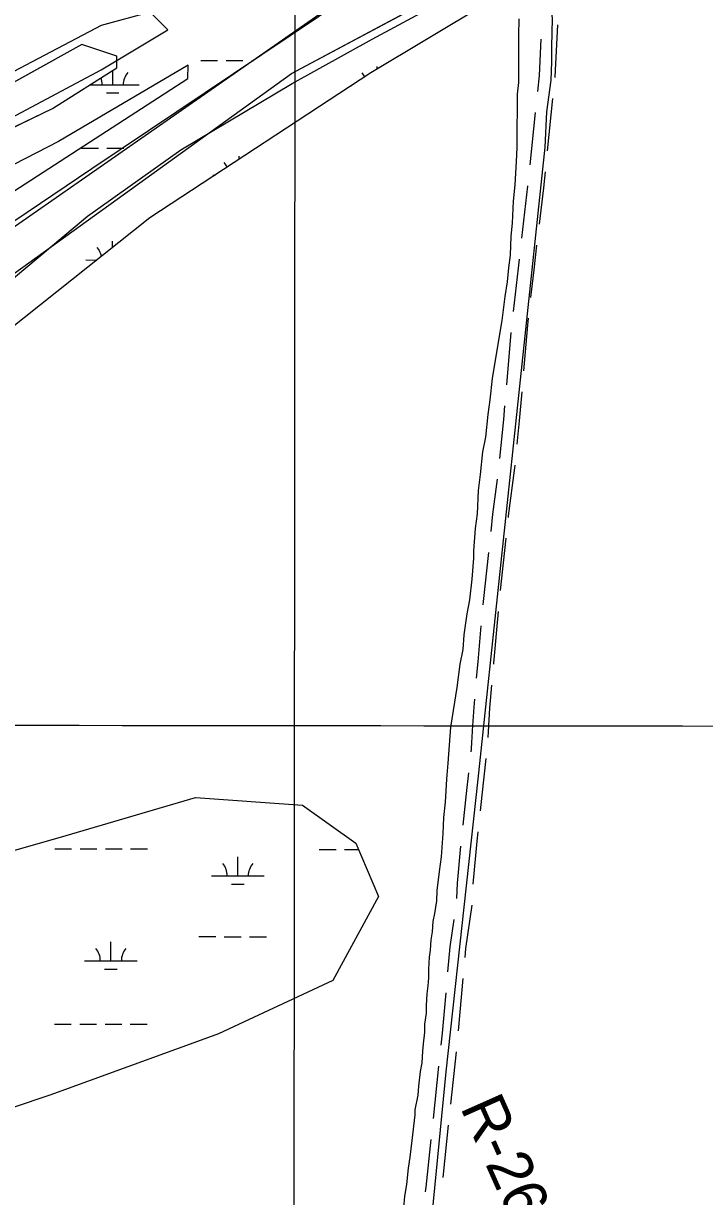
# Model space of a CAD drawing. Extents: x 3219052 to 3256913, y 800770 to 826146.
# Drawn here: x 3248904 to 3250196, y 817381 to 819609 of the extents above; entities that cross this region are included whole.
import ezdxf

# ---------------------------------------------------------------- set-up
doc = ezdxf.new("R2010")
doc.units = 0
for name, color, linetype in [('V-GRID-MAJR', 7, 'Continuous'), ('V-RIVR-RANG-IDEN', 7, 'Continuous'), ('V-ROAD-CNTR', 7, 'Continuous'), ('V-SITE-VEGE', 7, 'Continuous'), ('V-TOPO-SHOR', 7, 'Continuous'), ('V-WETL-SWMP', 7, 'Continuous')]:
    doc.layers.add(name, color=color, linetype=linetype)

msp = doc.modelspace()

# ---------------------------------------------------------------- linework, layer by layer
at = {"layer": 'V-GRID-MAJR'}
for points in [[(3249407.61, 806153.015), (3249412.899, 812213.287), (3249418.1890000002, 818275.502), (3249423.48, 824337.756), (3249423.482, 824339.658)], [(3223238.921, 818307.868), (3228474.772, 818299.872), (3233710.625, 818292.637), (3238946.4790000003, 818286.164), (3244182.3340000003, 818280.452), (3249418.1890000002, 818275.502), (3254654.045, 818271.314), (3254654.046, 818271.314)]]:
    msp.add_spline(points, degree=3, dxfattribs=at)
at = {"layer": 'V-ROAD-CNTR'}
for p, q in [((3249907.858928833, 819466.2119495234), (3249897.583886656, 819366.7412391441)), ((3249874.9166762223, 819439.2739130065), (3249864.641634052, 819339.8032026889)), ((3249828.709321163, 819021.836884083), (3249820.206097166, 818922.2000291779)), ((3249819.170861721, 818630.9885600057), (3249808.3101581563, 818531.584737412)), ((3249737.614187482, 817795.2329856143), (3249728.706603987, 817695.6305036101)), ((3249724.6013731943, 817655.8425911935), (3249714.032769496, 817556.4027208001)), ((3249691.5701732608, 817628.911809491), (3249681.001569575, 817529.4719392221)), ((3249709.805328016, 817516.6267726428), (3249699.2367243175, 817417.1869022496))]:
    msp.add_line(p, q, dxfattribs=at)
for points in [[(3249636.7286894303, 816911.6071494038), (3249705.6855515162, 817617.760737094), (3249766.53342982, 818173.818624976), (3249893.5471757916, 819373.792225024), (3249896.955168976, 819440.782091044), (3249904.9131530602, 819501.004970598), (3249906.5721497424, 819535.501901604), (3249906.4501499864, 819564.899842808), (3249907.3801481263, 819617.1957382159), (3249897.42816803, 819732.4805076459), (3249885.944190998, 819829.0403145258), (3249877.605207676, 819967.8970368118), (3249858.77324534, 820155.6486613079), (3249847.766267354, 820300.055372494)], [(3249916.91472065, 819605.8761193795), (3249912.08929828, 819507.1653438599), (3249911.9689457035, 819506.0002336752)], [(3249885.5561594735, 819578.81767629), (3249882.1647017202, 819509.4406561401), (3249879.0266930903, 819479.0621971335)], [(3249893.473869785, 819326.9529549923), (3249890.3039647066, 819296.2657125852), (3249882.2496121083, 819227.5869252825)], [(3249860.5316171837, 819300.0149185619), (3249860.4840352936, 819299.5542874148), (3249848.890230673, 819200.6948903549)], [(3249877.5905148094, 819187.8591944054), (3249872.0520738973, 819140.6333744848), (3249866.0724210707, 819088.524830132)], [(3249844.2311333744, 819160.9671594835), (3249842.2519261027, 819144.0906255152), (3249832.7885724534, 819061.6240346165)], [(3249861.512197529, 819048.7856316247), (3249859.975100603, 819035.390893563), (3249852.618336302, 818949.1877243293)], [(3249849.217046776, 818909.3329832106), (3249844.4806193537, 818853.8337123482), (3249840.018689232, 818809.7617836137)], [(3249816.8048075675, 818882.3452872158), (3249814.609380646, 818856.6202876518), (3249807.1375305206, 818782.8184043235)], [(3249835.989717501, 818769.9663251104), (3249835.466067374, 818764.7940632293), (3249823.7995407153, 818673.3530700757), (3249823.5151431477, 818670.7500890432)], [(3249802.454674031, 818743.0971371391), (3249794.006459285, 818676.8809299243), (3249790.395622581, 818643.8323369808)], [(3249786.051339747, 818604.0707950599), (3249775.876656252, 818510.9458490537), (3249775.3224015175, 818504.6536483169)], [(3249804.305364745, 818491.7889578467), (3249795.699735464, 818394.0931809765), (3249795.529557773, 818392.1748203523)], [(3249771.8125523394, 818464.8079344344), (3249765.8162645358, 818396.7348190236), (3249763.018462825, 818365.1960633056)], [(3249791.995117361, 818352.332163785), (3249788.082797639, 818308.2297903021), (3249785.421034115, 818264.3648011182), (3249784.8779924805, 818252.6023305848)], [(3249759.4840216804, 818325.3533984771), (3249758.163202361, 818310.464209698), (3249755.462965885, 818265.9651988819), (3249754.8341339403, 818252.3444804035), (3249754.2439599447, 818244.2358767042), (3249753.0546716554, 818229.86146977), (3249752.581429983, 818225.6154220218)], [(3249781.3359713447, 818212.7741826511), (3249773.5602932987, 818143.0087705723), (3249770.3881558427, 818113.3818135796)], [(3249748.1510751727, 818185.8651227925), (3249743.7377067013, 818146.2672294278), (3249737.3337525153, 818086.4559262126)], [(3249766.1297378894, 818073.6092730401), (3249764.21788133, 818055.7530190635), (3249756.652491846, 817974.398751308), (3249756.6401575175, 817974.0626290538)], [(3249733.2434631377, 818046.6665266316), (3249726.703508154, 817976.339248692), (3249725.626498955, 817946.9897179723)], [(3249754.7085007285, 817934.1319391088), (3249742.686907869, 817851.9549395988), (3249741.1772208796, 817835.073978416)], [(3249720.471734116, 817907.3530414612), (3249712.881092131, 817855.4650604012), (3249708.6446686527, 817808.0943797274)], [(3249705.081635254, 817768.2533869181), (3249698.1927775, 817691.223816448), (3249695.797614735, 817668.6877575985)], [(3249676.7741281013, 817489.6959911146), (3249667.1423436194, 817399.0706419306), (3249666.224024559, 817390.2541897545)]]:
    msp.add_lwpolyline(points, dxfattribs=at)
at = {"layer": 'V-SITE-VEGE'}
for p, q in [((3249412.623, 819513.411), (3249722.4220000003, 819679.442)), ((3249479.009, 819635.166), (3248859.409, 819203.483)), ((3249843.969, 819617.011), (3249842.8710000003, 819585.664)), ((3249842.8710000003, 819585.664), (3249843.056, 819496.281)), ((3249014.31, 819568.7540000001), (3248715.574, 819402.721)), ((3249080.696, 819546.615), (3249014.31, 819568.7539999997)), ((3249080.696, 819524.478), (3249080.696, 819546.615)), ((3248859.409, 819114.931), (3249412.623, 819513.411)), ((3248958.989, 819446.996), (3249080.696, 819524.478)), ((3249843.056, 819496.281), (3249840.7800000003, 819474.22)), ((3249840.7800000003, 819474.22), (3249840.85, 819440.555)), ((3248660.254, 819303.1020000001), (3248958.989, 819446.996)), ((3249840.85, 819440.555), (3249839.744, 819413.853)), ((3249839.744, 819413.853), (3249839.826, 819373.225)), ((3249839.826, 819373.225), (3249838.72, 819346.523)), ((3249838.72, 819346.523), (3249836.49, 819302.409)), ((3249836.49, 819302.409), (3249833.072, 819271.057)), ((3249833.072, 819271.057), (3249830.835, 819229.261)), ((3249830.835, 819229.261), (3249828.5640000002, 819204.88)), ((3249828.5640000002, 819204.88), (3249827.4760000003, 819168.892)), ((3249827.4760000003, 819168.892), (3249824.044, 819144.507)), ((3249824.044, 819144.507), (3249821.7770000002, 819117.8030000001)), ((3249821.7770000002, 819117.8030000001), (3249817.191, 819089.934)), ((3249817.191, 819089.934), (3249811.48, 819044.648)), ((3249811.48, 819044.648), (3249805.745, 819010.973)), ((3249805.745, 819010.973), (3249793.134, 818934.331)), ((3249793.134, 818934.331), (3249788.573, 818893.692)), ((3249788.573, 818893.692), (3249785.148, 818865.8250000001)), ((3249785.148, 818865.8250000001), (3249780.594, 818822.862)), ((3249780.594, 818822.862), (3249774.847, 818794.993)), ((3249774.847, 818794.993), (3249770.288, 818752.032)), ((3249770.288, 818752.032), (3249766.87, 818721.8420000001)), ((3249766.87, 818721.8420000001), (3249764.64, 818677.729)), ((3249764.64, 818677.729), (3249761.213, 818649.859)), ((3249761.213, 818649.859), (3249757.8200000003, 818606.9)), ((3249757.849, 818592.9720000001), (3249754.447, 818553.497)), ((3249757.8200000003, 818606.9), (3249757.849, 818592.9720000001)), ((3249754.447, 818553.497), (3249749.884, 818514.018)), ((3249749.884, 818514.018), (3249745.296, 818487.31)), ((3249745.296, 818487.31), (3249739.572, 818447.828)), ((3249739.572, 818447.828), (3249737.307, 818419.963)), ((3249737.307, 818419.963), (3249731.56, 818392.0920000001)), ((3249731.56, 818392.0920000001), (3249725.849, 818347.968)), ((3249725.849, 818347.968), (3249718.973, 818303.8420000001)), ((3249718.973, 818303.8420000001), (3249714.394, 818272.491)), ((3249714.394, 818272.491), (3249708.731, 818203.987)), ((3249708.731, 818203.987), (3249706.47, 818173.802)), ((3249706.47, 818173.802), (3249704.24, 818129.686)), ((3249704.24, 818129.686), (3249700.818, 818100.6569999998)), ((3249700.818, 818100.6569999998), (3249699.718, 818070.474)), ((3249699.718, 818070.474), (3249696.327, 818026.354)), ((3249696.327, 818026.354), (3249692.9, 817998.487)), ((3249692.9, 817998.487), (3249688.3310000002, 817962.491)), ((3249688.3310000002, 817962.491), (3249687.211, 817942.755)), ((3249687.211, 817942.755), (3249683.779, 817918.3690000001)), ((3249680.328, 817903.2710000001), (3249679.207, 817883.535)), ((3249683.779, 817918.3690000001), (3249680.328, 817903.2710000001)), ((3249679.207, 817883.535), (3249676.916, 817868.441)), ((3249676.916, 817868.441), (3249675.795, 817848.702)), ((3249673.5, 817835.929), (3249672.3880000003, 817812.711)), ((3249675.795, 817848.702), (3249673.5, 817835.929)), ((3249672.3880000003, 817812.711), (3249672.42, 817796.458)), ((3249672.42, 817796.458), (3249671.292, 817781.366)), ((3249671.292, 817781.366), (3249669, 817766.268)), ((3249669, 817766.268), (3249667.884, 817744.211)), ((3249667.915, 817729.1190000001), (3249664.4760000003, 817708.218)), ((3249667.884, 817744.211), (3249667.915, 817729.1190000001)), ((3249664.4760000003, 817708.218), (3249664.507, 817693.128)), ((3249664.507, 817693.128), (3249662.23, 817671.067)), ((3249661.099, 817657.134), (3249659.985, 817635.0750000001)), ((3249662.23, 817671.067), (3249661.099, 817657.134)), ((3249659.985, 817635.0750000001), (3249656.534, 817618.816)), ((3249656.534, 817618.816), (3249653.108, 817590.949)), ((3249653.108, 817590.949), (3249651.983, 817573.535)), ((3249651.983, 817573.535), (3249646.235, 817545.664)), ((3249646.235, 817545.664), (3249646.255, 817536.376)), ((3249646.255, 817536.376), (3249640.551, 817487.609)), ((3249640.551, 817487.609), (3249637.133, 817456.258)), ((3249637.133, 817456.258), (3249633.693, 817435.356)), ((3249633.693, 817435.356), (3249630.275, 817404.008)), ((3249630.275, 817404.008), (3249626.838, 817381.9450000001)), ((3249626.838, 817381.9450000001), (3249624.577, 817351.757))]:
    msp.add_line(p, q, dxfattribs=at)
at = {"layer": 'V-TOPO-SHOR'}
for points in [[(3249624.605742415, 819730.14499137), (3249033.4320816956, 819332.2020178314)], [(3248694.3704782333, 819410.720462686), (3248587.0424021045, 819344.5900248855), (3247439.17947264, 818613.6811525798), (3246595.126760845, 818059.1425154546), (3246536.0186917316, 818008.6929737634), (3246510.6084262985, 817949.7439000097), (3246502.0912280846, 817907.6172288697), (3246535.771365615, 817890.6888293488), (3246763.668777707, 818041.9314575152), (3247168.7490679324, 818277.0917710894), (3247700.633359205, 818688.9933090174), (3248443.3806661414, 819167.884132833), (3248814.727820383, 819394.6862435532), (3249051.0011014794, 819520.6246031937), (3249177.593108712, 819596.2194180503), (3249143.9483034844, 819630.0055524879), (3249051.177762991, 819604.9132777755), (3248764.278278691, 819453.7943126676), (3248694.3704782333, 819410.720462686)], [(3248814.038840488, 819065.9604126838), (3249025.131516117, 819242.5249755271), (3249202.402725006, 819368.5869982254), (3249413.3894037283, 819494.5783563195), (3249565.2856794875, 819578.549040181), (3249674.9846195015, 819637.3214524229)], [(3249033.4320816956, 819332.2020178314), (3248738.320362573, 819133.5503477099)]]:
    msp.add_lwpolyline(points, dxfattribs=at)
at = {"layer": 'V-WETL-SWMP'}
for p, q in [((3249240.118110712, 819538.0721779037), (3249272.118040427, 819538.0051089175)), ((3249288.1180052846, 819537.9715744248), (3249320.1179349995, 819537.9045054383)), ((3249336.1178998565, 819537.8709709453), (3249339.349944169, 819537.8641968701)), ((3249574.9287760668, 819521.8166629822), (3249574.939514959, 819526.9403993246)), ((3249072.9571647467, 819491.9924302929), (3249073.015004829, 819519.589068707)), ((3249029.808873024, 819492.0828652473), (3249122.957054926, 819491.8876350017)), ((3249524.864172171, 819491.0452736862), (3249527.0077073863, 819491.0407810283)), ((3249060.9248491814, 819476.5866150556), (3249084.9247964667, 819476.5363133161)), ((3249013.861636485, 819372.0450255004), (3249045.8615661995, 819371.9779565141)), ((3249061.8615310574, 819371.9444220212), (3249093.8614607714, 819371.877353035)), ((3249313.1337580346, 819350.7960863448), (3249313.14608122, 819356.6757197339)), ((3249263.070738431, 819320.7805940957), (3249267.3462974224, 819320.7716329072)), ((3249072.3093718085, 819182.9177049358), (3249072.335361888, 819195.318081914)), ((3249022.2600190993, 819159.4229562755), (3249042.7229724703, 819159.3800677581)), ((3248963.0727200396, 818041.4485517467), (3248995.0726497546, 818041.3814827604)), ((3249011.0726146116, 818041.3479482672), (3249043.0725443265, 818041.2808792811)), ((3249059.072509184, 818041.247344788), (3249091.0724388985, 818041.1802758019)), ((3249107.0724037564, 818041.1467413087), (3249139.072333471, 818041.0796723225)), ((3249464.9796176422, 818040.396599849), (3249496.979547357, 818040.3295308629)), ((3249512.9795122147, 818040.2959963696), (3249539.288440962, 818040.2408552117)), ((3249310.281606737, 817989.9787215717), (3249310.357059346, 818025.9786425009)), ((3249260.2817165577, 817990.0835168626), (3249360.281496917, 817989.8739262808)), ((3249298.2492911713, 817974.5729063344), (3249322.249238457, 817974.5226045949)), ((3249069.4708874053, 817828.6210837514), (3249069.546340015, 817864.6210046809)), ((3249236.6318333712, 817874.7008313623), (3249268.631763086, 817874.633762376)), ((3249284.6317279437, 817874.6002278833), (3249316.6316576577, 817874.533158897)), ((3249332.6316225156, 817874.499624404), (3249364.63155223, 817874.4325554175)), ((3249019.4709972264, 817828.7258790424), (3249119.470777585, 817828.5162884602)), ((3249057.4385718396, 817813.2152685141), (3249081.4385191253, 817813.1649667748)), ((3248962.375464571, 817708.7742824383), (3248994.375394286, 817708.7072134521)), ((3249010.375359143, 817708.6736789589), (3249042.3752888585, 817708.6066099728)), ((3249058.3752537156, 817708.5730754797), (3249090.375183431, 817708.5060064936)), ((3249106.375148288, 817708.4724720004), (3249138.375078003, 817708.4054030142))]:
    msp.add_line(p, q, dxfattribs=at)
for points in [[(3247122.322, 818074.46), (3246989.5500000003, 817985.909), (3246956.358, 817919.496), (3246967.4220000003, 817886.289), (3247055.936, 817875.22), (3247133.386, 817919.496), (3247277.221, 817996.978), (3247863.627, 818384.387), (3248317.262, 818694.3150000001), (3248859.41, 819114.931), (3249412.624, 819513.41), (3249722.423, 819679.442), (3249788.808, 819734.787), (3249799.873, 819767.993), (3249722.423, 819812.269), (3249479.009, 819635.167), (3248859.41, 819203.482), (3248339.39, 818882.485), (3248007.4620000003, 818650.04), (3247454.249, 818273.699), (3247232.964, 818129.804)], [(3246580.173, 818052.322), (3246546.98, 818008.046), (3246513.787, 817974.84), (3246491.659, 817941.633), (3246513.787, 817908.427), (3246591.237, 817908.427), (3246668.687, 817985.909), (3246779.33, 818052.322), (3248051.719, 818915.692), (3248660.254, 819303.1020000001), (3248958.989, 819446.997), (3249080.696, 819524.479), (3249080.696, 819546.616), (3249014.31, 819568.7540000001), (3248715.575, 819402.721), (3247974.27, 818959.9670000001), (3247509.571, 818650.04), (3246956.358, 818306.905), (3246657.623, 818085.528)]]:
    msp.add_lwpolyline(points, close=True, dxfattribs=at)
for points in [[(3249780.261, 819645.121), (3249563.201, 819514.774), (3249143.553, 819239.596), (3248579.198, 818790.62)], [(3248202.961, 818848.5530000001), (3249215.5640000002, 819504.28), (3249215.906, 819529.257), (3248969.9050000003, 819384.426), (3248463.433, 819123.731)], [(3247421.5470000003, 817371.28), (3247421.5470000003, 817516.11), (3247537.312, 817603.009), (3247739.901, 817617.492), (3247971.431, 817646.458), (3248161.355, 817732.868), (3248539.495, 817939.246), (3248984.376, 818066.4670000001), (3249230.377, 818138.882), (3249432.966, 818124.399), (3249534.2600000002, 818051.984), (3249577.6720000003, 817950.6020000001), (3249490.848, 817791.289), (3249273.789, 817689.907), (3248955.435, 817574.0430000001), (3248738.375, 817501.627), (3248550.257, 817400.246), (3248448.9620000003, 817240.932)]]:
    msp.add_lwpolyline(points, dxfattribs=at)
for centre, radius, start, end in [((3249017.715345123, 819492.5830164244), 35.24628790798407, 359.10809329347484, 21.1650895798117), ((3249128.2009746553, 819492.351448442), 35.24628790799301, 139.10809028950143, 180.65174862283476), ((3249519.6222427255, 819491.5310645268), 35.24628790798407, 25.984912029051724, 40.651751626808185), ((3249257.8288089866, 819321.266384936), 35.24628790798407, 24.058414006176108, 40.651751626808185), ((3249017.0180896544, 819159.9087471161), 35.24628790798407, 10.743768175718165, 40.65175162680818), ((3249255.0397871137, 817990.5693077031), 35.24628790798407, 359.10809329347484, 40.651751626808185), ((3249365.525416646, 817990.3377397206), 35.24628790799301, 139.10809028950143, 180.65174862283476), ((3249014.2290677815, 817829.211669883), 35.24628790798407, 359.10809329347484, 40.651751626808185), ((3249124.7146973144, 817828.9801019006), 35.24628790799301, 139.10809028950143, 180.65174862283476)]:
    msp.add_arc(centre, radius, start, end, dxfattribs=at)

# ---------------------------------------------------------------- texts
at = {"layer": 'V-RIVR-RANG-IDEN'}
msp.add_text('R-266.8', height=82.99999800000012, rotation=293.9533987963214, dxfattribs=at).set_placement((3249731.7996769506, 817550.8390119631))

doc.saveas('drawing.dxf')
